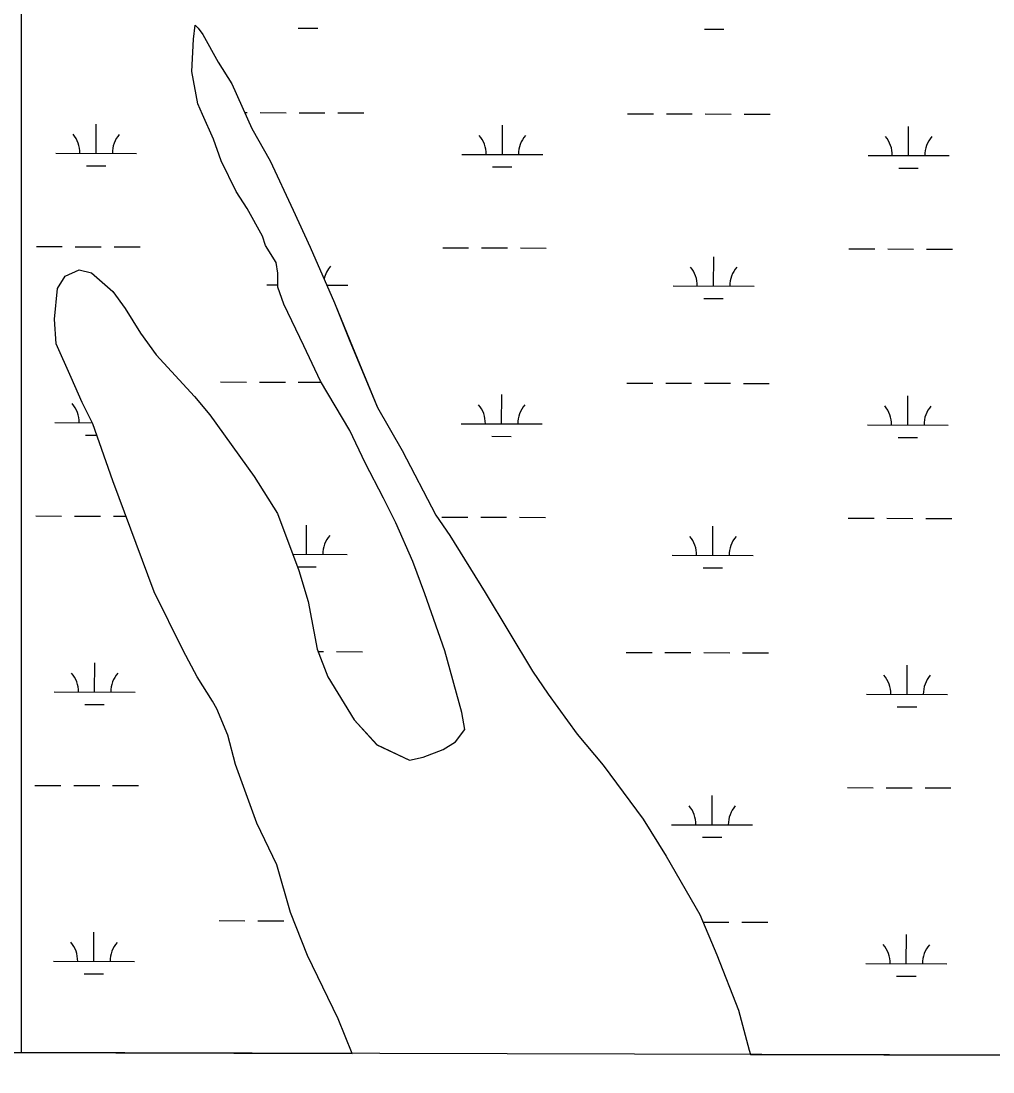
# Model space of a CAD drawing. Extents: x 3161615 to 3199515, y 867541 to 892976.
# Drawn here: x 3188477 to 3189678, y 872921 to 874219 of the extents above; entities that cross this region are included whole.
import ezdxf

# ---------------------------------------------------------------- set-up
doc = ezdxf.new("R2010")
doc.units = 0
for name, color, linetype in [('V-GRID-FRAM', 7, 'Continuous'), ('V-SITE-VEGE', 7, 'Continuous'), ('V-WETL-SWMP', 7, 'Continuous')]:
    doc.layers.add(name, color=color, linetype=linetype)

msp = doc.modelspace()

# ---------------------------------------------------------------- linework, layer by layer
at = {"layer": 'V-GRID-FRAM'}
msp.add_lwpolyline([(3165877.4, 891195.5), (3197229, 891108.8), (3197186.7, 872920.9), (3165819.2, 873007.6), (3165877.4, 891195.5)], dxfattribs=at)
at = {"layer": 'V-SITE-VEGE'}
for p, q in [((3188690.4, 874196.6), (3188692.3, 874213.7)), ((3188692.3, 874213.7), (3188696.1, 874209.9)), ((3188696.1, 874209.9), (3188701.8, 874202.3)), ((3188688.4, 874156.6), (3188690.4, 874196.6)), ((3188701.8, 874202.3), (3188720.8, 874168)), ((3188720.8, 874168), (3188737.8, 874141.3)), ((3188695.9, 874116.7), (3188688.4, 874156.6)), ((3188737.8, 874141.3), (3188762.5, 874086.1)), ((3188701.6, 874103.4), (3188695.9, 874116.7)), ((3188714.9, 874072.9), (3188701.6, 874103.4)), ((3188762.5, 874086.1), (3188785.2, 874046.2)), ((3188724.4, 874046.3), (3188714.9, 874072.9)), ((3188743.3, 874008.2), (3188724.4, 874046.3)), ((3188785.2, 874046.2), (3188813.6, 873985.2)), ((3188756.6, 873987.2), (3188743.3, 874008.2)), ((3188775.6, 873953), (3188756.6, 873987.2)), ((3188813.6, 873985.2), (3188834.5, 873939.6)), ((3188779.3, 873941.6), (3188775.6, 873953)), ((3188792.6, 873920.6), (3188779.3, 873941.6)), ((3188834.5, 873939.6), (3188864.8, 873871)), ((3188794.5, 873907.3), (3188792.6, 873920.6)), ((3188532, 873903.9), (3188549.1, 873911.5)), ((3188549.1, 873911.5), (3188564.4, 873907.7)), ((3188564.4, 873907.7), (3188590.9, 873884.8)), ((3188794.5, 873890.2), (3188794.5, 873907.3)), ((3188522.5, 873888.7), (3188532, 873903.9)), ((3188518.6, 873850.7), (3188522.5, 873888.7)), ((3188590.9, 873884.8), (3188606.1, 873863.9)), ((3188802, 873869.2), (3188794.5, 873890.2)), ((3188826.7, 873817.8), (3188802, 873869.2)), ((3188864.8, 873871), (3188883.7, 873823.5)), ((3188606.1, 873863.9), (3188625.1, 873833.4)), ((3188520.5, 873820.3), (3188518.6, 873850.7)), ((3188625.1, 873833.4), (3188644.1, 873806.7)), ((3188539.4, 873778.4), (3188520.5, 873820.3)), ((3188847.5, 873774.1), (3188826.7, 873817.8)), ((3188883.7, 873823.5), (3188917.8, 873741.6)), ((3188644.1, 873806.7), (3188691.5, 873755.3)), ((3188552.7, 873747.9), (3188539.4, 873778.4)), ((3188883.6, 873713.1), (3188847.5, 873774.1)), ((3188691.5, 873755.3), (3188710.5, 873732.5)), ((3188565.9, 873721.3), (3188552.7, 873747.9)), ((3188917.8, 873741.6), (3188948.2, 873688.3)), ((3188710.5, 873732.5), (3188765.5, 873656.3)), ((3188590.6, 873650.9), (3188565.9, 873721.3)), ((3188902.5, 873673.2), (3188883.6, 873713.1)), ((3188948.2, 873688.3), (3188989.9, 873608.4)), ((3188925.3, 873629.4), (3188902.5, 873673.2)), ((3188641.7, 873513.8), (3188590.6, 873650.9)), ((3188765.5, 873656.3), (3188794, 873610.6)), ((3188940.4, 873598.9), (3188925.3, 873629.4)), ((3188794, 873610.6), (3188820.5, 873540.2)), ((3188989.9, 873608.4), (3189007, 873583.6)), ((3188961.3, 873551.3), (3188940.4, 873598.9)), ((3189007, 873583.6), (3189050.6, 873513.2)), ((3188976.4, 873511.4), (3188961.3, 873551.3)), ((3188820.5, 873540.2), (3188831.9, 873502.1)), ((3188677.7, 873441.5), (3188641.7, 873513.8)), ((3189001, 873441), (3188976.4, 873511.4)), ((3189050.6, 873513.2), (3189109.4, 873416.1)), ((3188831.9, 873502.1), (3188843.2, 873443.1)), ((3188694.8, 873409.1), (3188677.7, 873441.5)), ((3188843.2, 873443.1), (3188856.4, 873408.9)), ((3189021.8, 873364.8), (3189001, 873441)), ((3189109.4, 873416.1), (3189128.4, 873387.5)), ((3188713.7, 873378.7), (3188694.8, 873409.1)), ((3188856.4, 873408.9), (3188888.7, 873355.6)), ((3189128.4, 873387.5), (3189164.4, 873338)), ((3188719.4, 873369.2), (3188713.7, 873378.7)), ((3188732.7, 873336.8), (3188719.4, 873369.2)), ((3189025.6, 873343.9), (3189021.8, 873364.8)), ((3188888.7, 873355.6), (3188917.1, 873325.1)), ((3188742.1, 873300.7), (3188732.7, 873336.8)), ((3189014.2, 873328.7), (3189025.6, 873343.9)), ((3189164.4, 873338), (3189196.7, 873299.9)), ((3188917.1, 873325.1), (3188957.1, 873306)), ((3188998.9, 873319.2), (3189014.2, 873328.7)), ((3188957.1, 873306), (3188974.2, 873309.8)), ((3188974.2, 873309.8), (3188998.9, 873319.2)), ((3188768.6, 873228.3), (3188742.1, 873300.7)), ((3189196.7, 873299.9), (3189246, 873233.2)), ((3189246, 873233.2), (3189274.5, 873187.5)), ((3188793.3, 873176.9), (3188768.6, 873228.3)), ((3189274.5, 873187.5), (3189316.2, 873115.2)), ((3188810.3, 873117.9), (3188793.3, 873176.9)), ((3188831.1, 873064.7), (3188810.3, 873117.9)), ((3189316.2, 873115.2), (3189337, 873065.7)), ((3188869, 872986.6), (3188831.1, 873064.7)), ((3189337, 873065.7), (3189363.6, 872997.2)), ((3188886.4, 872943.8), (3188869, 872986.6)), ((3189363.6, 872997.2), (3189376.8, 872947.7)), ((3185551.6, 872953), (3188886.4, 872943.8)), ((3189376.8, 872947.7), (3189378.4, 872942.5)), ((3189378.4, 872942.5), (3190770.1, 872938.6))]:
    msp.add_line(p, q, dxfattribs=at)
at = {"layer": 'V-WETL-SWMP'}
for p, q in [((3188477.3, 874770), (3188477.3, 872944.9)), ((3188690.4, 874196.6), (3188692.3, 874213.7)), ((3188692.3, 874213.7), (3188696.1, 874209.9)), ((3188696.1, 874209.9), (3188701.8, 874202.3)), ((3188819.9, 874210.2), (3188843.9, 874210.1)), ((3189321.8, 874208.8), (3189345.8, 874208.7)), ((3188688.4, 874156.6), (3188690.4, 874196.6)), ((3188701.8, 874202.3), (3188720.8, 874168)), ((3188720.8, 874168), (3188737.8, 874141.3)), ((3188695.9, 874116.7), (3188688.4, 874156.6)), ((3188737.8, 874141.3), (3188762.5, 874086.1)), ((3188701.6, 874103.4), (3188695.9, 874116.7)), ((3188714.9, 874072.9), (3188701.6, 874103.4)), ((3188753.7, 874105.7), (3188756.8, 874105.7)), ((3188772.8, 874105.7), (3188804.8, 874105.6)), ((3188820.8, 874105.5), (3188852.8, 874105.4)), ((3188868.8, 874105.4), (3188900.8, 874105.3)), ((3189226.7, 874104.4), (3189258.7, 874104.3)), ((3189274.7, 874104.3), (3189306.7, 874104.2)), ((3189322.7, 874104.1), (3189354.7, 874104)), ((3189370.7, 874104), (3189402.7, 874103.9)), ((3188570.1, 874055.5), (3188570.2, 874091.5)), ((3189072, 874054.1), (3189072.1, 874090.1)), ((3189573.9, 874052.7), (3189574, 874088.7)), ((3188762.5, 874086.1), (3188785.2, 874046.2)), ((3188724.4, 874046.3), (3188714.9, 874072.9)), ((3188520.1, 874055.6), (3188620.1, 874055.3)), ((3189022, 874054.2), (3189122, 874053.9)), ((3189523.9, 874052.8), (3189623.9, 874052.6)), ((3188558, 874040.1), (3188582, 874040)), ((3188743.3, 874008.2), (3188724.4, 874046.3)), ((3188785.2, 874046.2), (3188813.6, 873985.2)), ((3189059.9, 874038.7), (3189083.9, 874038.6)), ((3189561.8, 874037.3), (3189585.8, 874037.2)), ((3188756.6, 873987.2), (3188743.3, 874008.2)), ((3188775.6, 873953), (3188756.6, 873987.2)), ((3188813.6, 873985.2), (3188834.5, 873939.6)), ((3188779.3, 873941.6), (3188775.6, 873953)), ((3188496.3, 873940.2), (3188528.3, 873940.2)), ((3188544.3, 873940.1), (3188576.3, 873940)), ((3188592.3, 873940), (3188624.3, 873939.9)), ((3188792.6, 873920.6), (3188779.3, 873941.6)), ((3188834.5, 873939.6), (3188864.8, 873871)), ((3188998.3, 873938.9), (3189030.3, 873938.8)), ((3189046.3, 873938.7), (3189078.3, 873938.6)), ((3189094.3, 873938.6), (3189126.3, 873938.5)), ((3189500.2, 873937.5), (3189532.2, 873937.4)), ((3189548.2, 873937.3), (3189580.2, 873937.2)), ((3189596.2, 873937.2), (3189628.2, 873937.1)), ((3188794.5, 873907.3), (3188792.6, 873920.6)), ((3189333, 873891.5), (3189333.1, 873927.5)), ((3188532, 873903.9), (3188549.2, 873911.5)), ((3188549.2, 873911.5), (3188564.4, 873907.7)), ((3188564.4, 873907.7), (3188590.9, 873884.8)), ((3188794.5, 873890.2), (3188794.5, 873907.3)), ((3188522.5, 873888.7), (3188532, 873903.9)), ((3188518.6, 873850.7), (3188522.5, 873888.7)), ((3188590.9, 873884.8), (3188606.1, 873863.9)), ((3188781.1, 873893), (3188794.5, 873893)), ((3188802, 873869.2), (3188794.5, 873890.2)), ((3188855.2, 873892.8), (3188881.1, 873892.7)), ((3189283, 873891.6), (3189383, 873891.4)), ((3188826.7, 873817.9), (3188802, 873869.2)), ((3188864.8, 873871), (3188883.8, 873823.5)), ((3189320.9, 873876.1), (3189344.9, 873876)), ((3188606.1, 873863.9), (3188625.1, 873833.4)), ((3188520.5, 873820.3), (3188518.6, 873850.7)), ((3188625.1, 873833.4), (3188644.1, 873806.7)), ((3188539.4, 873778.4), (3188520.5, 873820.3)), ((3188847.5, 873774.1), (3188826.7, 873817.9)), ((3188883.8, 873823.5), (3188917.8, 873741.6)), ((3188644.1, 873806.7), (3188691.5, 873755.3)), ((3188552.7, 873747.9), (3188539.4, 873778.4)), ((3188723.9, 873773.1), (3188755.9, 873773)), ((3188771.9, 873773), (3188803.9, 873772.9)), ((3188819.9, 873772.8), (3188848.3, 873772.8)), ((3188883.6, 873713.1), (3188847.5, 873774.1)), ((3189225.8, 873771.7), (3189257.8, 873771.6)), ((3189273.8, 873771.6), (3189305.8, 873771.5)), ((3189321.8, 873771.5), (3189353.8, 873771.4)), ((3189369.8, 873771.3), (3189401.8, 873771.2)), ((3188691.5, 873755.3), (3188710.5, 873732.5)), ((3189071.1, 873721.4), (3189071.2, 873757.4)), ((3189573, 873720), (3189573.1, 873756)), ((3188565.9, 873721.3), (3188552.7, 873747.9)), ((3188917.8, 873741.6), (3188948.2, 873688.3)), ((3188710.5, 873732.5), (3188765.5, 873656.3)), ((3188519.2, 873722.9), (3188565.2, 873722.8)), ((3188590.6, 873650.9), (3188565.9, 873721.3)), ((3188902.5, 873673.2), (3188883.6, 873713.1)), ((3189021.1, 873721.5), (3189121.1, 873721.3)), ((3189523, 873720.2), (3189623, 873719.9)), ((3188557.1, 873707.4), (3188570.8, 873707.4)), ((3189059, 873706), (3189083, 873705.9)), ((3189560.9, 873704.6), (3189584.9, 873704.6)), ((3188948.2, 873688.3), (3188989.9, 873608.4)), ((3188925.3, 873629.4), (3188902.5, 873673.2)), ((3188641.7, 873513.8), (3188590.6, 873650.9)), ((3188765.5, 873656.3), (3188794, 873610.6)), ((3188940.4, 873598.9), (3188925.3, 873629.4)), ((3188794, 873610.6), (3188820.5, 873540.2)), ((3188989.9, 873608.4), (3189007, 873583.6)), ((3188495.4, 873607.6), (3188527.4, 873607.5)), ((3188543.4, 873607.4), (3188575.4, 873607.3)), ((3188591.4, 873607.3), (3188606.8, 873607.3)), ((3188830.1, 873560.2), (3188830.2, 873596.2)), ((3188961.3, 873551.3), (3188940.4, 873598.9)), ((3188997.3, 873606.2), (3189029.3, 873606.1)), ((3189045.3, 873606), (3189077.3, 873606)), ((3189093.3, 873605.9), (3189125.3, 873605.8)), ((3189499.2, 873604.8), (3189531.2, 873604.7)), ((3189547.2, 873604.7), (3189579.2, 873604.6)), ((3189595.2, 873604.5), (3189627.2, 873604.4)), ((3189007, 873583.6), (3189050.6, 873513.2)), ((3189332, 873558.8), (3189332.1, 873594.8)), ((3188812.9, 873560.3), (3188880.1, 873560.1)), ((3189282, 873559), (3189382, 873558.7)), ((3188818.8, 873544.8), (3188842.1, 873544.7)), ((3188976.4, 873511.4), (3188961.3, 873551.3)), ((3189320, 873543.4), (3189344, 873543.4)), ((3188820.5, 873540.2), (3188831.9, 873502.1)), ((3188677.7, 873441.5), (3188641.7, 873513.8)), ((3189001, 873441), (3188976.4, 873511.4)), ((3189050.6, 873513.2), (3189109.4, 873416.1)), ((3188831.9, 873502.1), (3188843.2, 873443.1)), ((3188694.8, 873409.1), (3188677.7, 873441.5)), ((3188843.2, 873443.1), (3188856.4, 873408.9)), ((3188844.3, 873440.1), (3188851, 873440.1)), ((3188867, 873440), (3188899, 873439.9)), ((3189021.8, 873364.9), (3189001, 873441)), ((3189224.9, 873439), (3189256.9, 873439)), ((3189272.9, 873438.9), (3189304.9, 873438.8)), ((3189320.9, 873438.8), (3189352.9, 873438.7)), ((3189368.9, 873438.7), (3189400.9, 873438.6)), ((3188568.2, 873390.1), (3188568.3, 873426.1)), ((3189109.4, 873416.1), (3189128.4, 873387.5)), ((3189572, 873387.3), (3189572.1, 873423.3)), ((3188713.7, 873378.7), (3188694.8, 873409.1)), ((3188856.4, 873408.9), (3188888.7, 873355.6)), ((3188518.2, 873390.3), (3188618.2, 873390)), ((3189128.4, 873387.5), (3189164.4, 873338)), ((3189522, 873387.5), (3189622, 873387.2)), ((3188556.2, 873374.7), (3188580.2, 873374.7)), ((3188719.4, 873369.2), (3188713.7, 873378.7)), ((3188732.7, 873336.8), (3188719.4, 873369.2)), ((3189025.6, 873343.9), (3189021.8, 873364.9)), ((3189560, 873371.9), (3189584, 873371.9)), ((3188888.7, 873355.6), (3188917.2, 873325.1)), ((3188742.1, 873300.7), (3188732.7, 873336.8)), ((3189014.2, 873328.7), (3189025.6, 873343.9)), ((3189164.4, 873338), (3189196.7, 873299.9)), ((3188917.2, 873325.1), (3188957.1, 873306)), ((3188998.9, 873319.2), (3189014.2, 873328.7)), ((3188957.1, 873306), (3188974.2, 873309.8)), ((3188974.2, 873309.8), (3188998.9, 873319.2)), ((3188768.6, 873228.3), (3188742.1, 873300.7)), ((3189196.7, 873299.9), (3189246, 873233.2)), ((3188494.5, 873274.9), (3188526.5, 873274.8)), ((3188542.5, 873274.8), (3188574.5, 873274.7)), ((3188590.5, 873274.6), (3188622.5, 873274.5)), ((3189498.3, 873272.1), (3189530.3, 873272)), ((3189546.3, 873272), (3189578.3, 873271.9)), ((3189594.3, 873271.9), (3189626.3, 873271.8)), ((3189331.1, 873226.2), (3189331.2, 873262.2)), ((3189246, 873233.2), (3189274.5, 873187.5)), ((3188793.3, 873176.9), (3188768.6, 873228.3)), ((3189281.1, 873226.3), (3189381.1, 873226)), ((3189319.1, 873210.8), (3189343.1, 873210.7)), ((3189274.5, 873187.5), (3189316.2, 873115.2)), ((3188810.3, 873118), (3188793.3, 873176.9)), ((3188831.1, 873064.7), (3188810.3, 873118)), ((3189316.2, 873115.2), (3189337.1, 873065.7)), ((3188722, 873107.8), (3188754, 873107.7)), ((3188770, 873107.6), (3188802, 873107.5)), ((3189320, 873106.1), (3189352, 873106)), ((3189368, 873106), (3189400, 873105.9)), ((3188567.3, 873057.4), (3188567.4, 873093.4)), ((3189571.1, 873054.7), (3189571.2, 873090.7)), ((3188869, 872986.6), (3188831.1, 873064.7)), ((3189337.1, 873065.7), (3189363.6, 872997.2)), ((3188517.3, 873057.6), (3188617.3, 873057.3)), ((3189521.1, 873054.8), (3189621.1, 873054.5)), ((3188555.3, 873042.1), (3188579.3, 873042)), ((3189559.1, 873039.3), (3189583.1, 873039.2)), ((3188886.4, 872943.8), (3188869, 872986.6)), ((3189363.6, 872997.2), (3189376.8, 872947.7)), ((3189376.8, 872947.7), (3189378.4, 872942.5)), ((3188477.3, 872944.9), (3188886.4, 872943.8)), ((3189378.4, 872942.5), (3190647.2, 872938.9))]:
    msp.add_line(p, q, dxfattribs=at)
for centre, start, end in [((3188514.8, 874056.1), 359.0699, 40.6135), ((3188625.3, 874055.8), 139.0699, 180.6135), ((3189016.7, 874054.7), 359.0699, 40.6135), ((3189127.2, 874054.4), 139.0699, 180.6135), ((3189518.6, 874053.3), 359.0699, 40.6135), ((3189629.1, 874053), 139.0699, 180.6135), ((3188886.3, 873893.2), 139.0699, 168.1665), ((3189277.7, 873892.1), 359.0699, 40.6135), ((3189388.2, 873891.8), 139.0699, 180.6135), ((3188513.9, 873723.4), 359.0699, 40.6135), ((3189015.8, 873722), 359.0699, 40.6135), ((3189126.3, 873721.7), 139.0699, 180.6135), ((3189517.7, 873720.6), 359.0699, 40.6135), ((3189628.2, 873720.3), 139.0699, 180.6135), ((3188885.4, 873560.5), 139.0699, 180.6135), ((3189276.8, 873559.5), 359.0699, 40.6135), ((3189387.3, 873559.1), 139.0699, 180.6135), ((3188513, 873390.7), 359.0699, 40.6135), ((3188623.5, 873390.4), 139.0699, 180.6135), ((3189516.8, 873388), 359.0699, 40.6135), ((3189627.3, 873387.7), 139.0699, 180.6135), ((3189275.9, 873226.8), 359.0699, 40.6135), ((3189386.4, 873226.5), 139.0699, 180.6135), ((3188512.1, 873058.1), 359.0699, 40.6135), ((3188622.6, 873057.8), 139.0699, 180.6135), ((3189515.9, 873055.3), 359.0699, 40.6135), ((3189626.4, 873055), 139.0699, 180.6135)]:
    msp.add_arc(centre, 35.2, start, end, dxfattribs=at)

doc.saveas('drawing.dxf')
